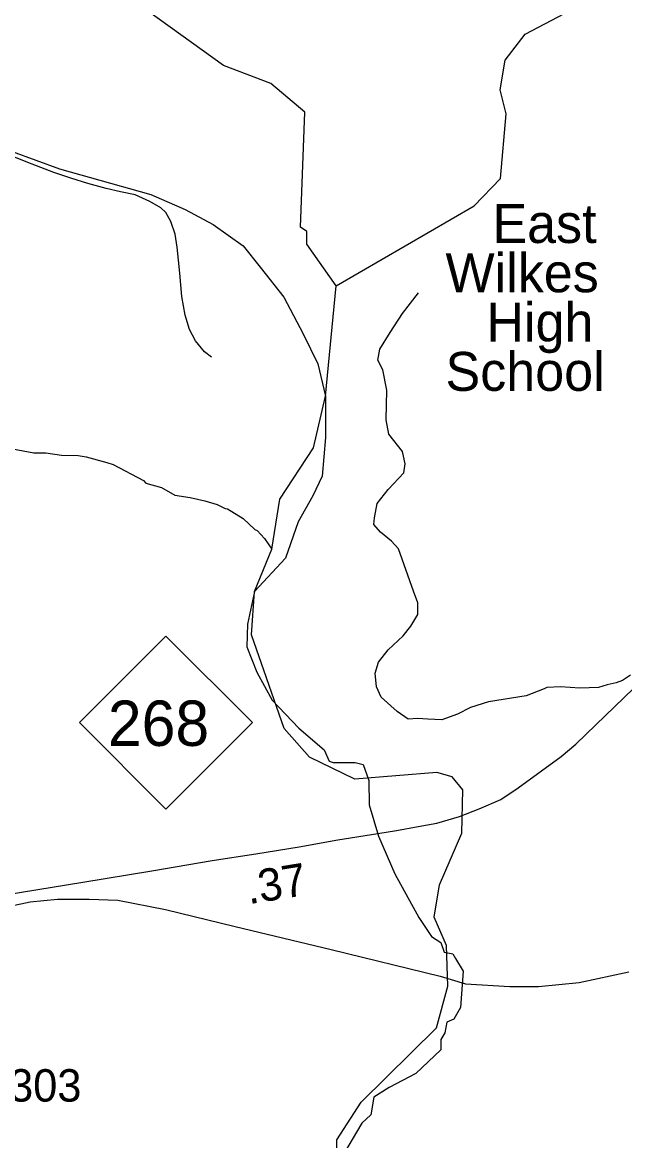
# Model space of a CAD drawing. Extents: x 1248224 to 1454986, y 825081 to 985870.
# Drawn here: x 1428716 to 1431036, y 903479 to 907790 of the extents above; entities that cross this region are included whole.
import ezdxf

# ---------------------------------------------------------------- set-up
doc = ezdxf.new("R2010")
doc.units = 0
for name, color, linetype in [('Exist Boundary Political City Limit New', 7, 'Continuous'), ('Exist Cultural Educational Facility High Label', 7, 'Continuous'), ('Exist Hydrographic Creek Single Shore', 7, 'Continuous'), ('Exist Hydrographic Misc Water Feature', 7, 'Continuous'), ('Exist Railroad Mainline', 7, 'Continuous'), ('Exist Road Non-System Type 51', 7, 'Continuous'), ('Exist Road Primary NC Attributed', 7, 'Continuous'), ('Exist Road Primary NC Mileage Hundredths English Label', 7, 'Continuous'), ('Exist Road Primary NC Shield CELL', 7, 'Continuous'), ('Exist Road Primary NC Shield Number Label', 7, 'Continuous'), ('Exist Road Secondary Type 51 Number Label', 7, 'Continuous'), ('Map Preparation Boundary City Limit Buffer Line', 7, 'Continuous')]:
    doc.layers.add(name, color=color, linetype=linetype)

msp = doc.modelspace()

# ---------------------------------------------------------------- linework, layer by layer
at = {"layer": 'Exist Boundary Political City Limit New'}
for points in [[(1426322.3, 908714.9), (1426512.8, 908527.6), (1426843.6, 908270.1), (1427291, 907981.3), (1428156.8, 907508.4), (1428584.7, 907325.4), (1428858.7, 907225.1), (1429210.9, 907126.8), (1429343.1, 907068.9)], [(1429343.1, 907068.9), (1429450.6, 907011), (1429566.3, 906928.3), (1429632.4, 906845.6), (1429723.3, 906729.8), (1429797.7, 906589.3), (1429854.5, 906473.9), (1429883.5, 906348.6), (1429884.2, 906189.7), (1429870.7, 906040.8), (1429835.5, 905965), (1429778.7, 905864.8), (1429730, 905724), (1429610.5, 905595.6), (1429583.9, 905469.5), (1429581.2, 905382.9), (1429619, 905285.4), (1429678.6, 905177.2), (1429781.4, 905068.9)], [(1429781.4, 905068.9), (1429878.8, 904984.9), (1429897.8, 904941.6), (1429914, 904936.2), (1429997.9, 904936.2), (1430029.2, 904928.3), (1430050.9, 904867.4), (1430052.8, 904773), (1430088.2, 904653.1), (1430151.1, 904507.7), (1430243.4, 904338.6), (1430292.5, 904265.9), (1430327.9, 904242.3), (1430341.6, 904204.9), (1430375, 904199.1), (1430384.9, 904181.4), (1430414.3, 904132.2), (1430404.5, 903992.7), (1430379, 903947.4), (1430351.5, 903935.7), (1430343.6, 903894.4), (1430327.9, 903868.8), (1430327.9, 903829.5), (1430231.6, 903737.1), (1430129.4, 903684.1), (1430070.5, 903646.7), (1430058.7, 903577.9), (1430023.4, 903546.5), (1429936.9, 903399)]]:
    msp.add_lwpolyline(points, dxfattribs=at)
at = {"layer": 'Exist Hydrographic Creek Single Shore'}
msp.add_lwpolyline([(1429931.5, 903248.4), (1429927.5, 903481.6), (1430021.5, 903627.4), (1430311.6, 903913.8), (1430355.6, 904073.7), (1430350.5, 904231.4), (1430302.6, 904340.7), (1430322.6, 904465.1), (1430409.6, 904663.6), (1430412.6, 904831), (1430371.6, 904881), (1430313.5, 904898.6), (1429996.5, 904872.2), (1429822.5, 904957.7), (1429724.5, 905068), (1429598.5, 905428.4), (1429610.5, 905595.6), (1429677.8, 905759.4), (1429708.5, 905951.5), (1429837.5, 906149.1), (1429883.5, 906348.6), (1429924.6, 906774.5)], dxfattribs=at)
at = {"layer": 'Exist Hydrographic Misc Water Feature'}
for points in [[(1429924.6, 906774.5), (1430456.6, 907082.1), (1430558.6, 907188.5), (1430580.5, 907437.6), (1430556.5, 907530), (1430575.6, 907644.4), (1430652.6, 907744.7), (1430804.5, 907823.7), (1430872.5, 907914.2), (1430899.6, 908015.4), (1430890.6, 908406.4), (1430850.6, 908499), (1430751.5, 908543.7), (1430686.5, 908617.3), (1430655.6, 908762.3), (1430396.6, 909148.3), (1430382.5, 909283.3)], [(1429924.6, 906774.5), (1429811.6, 906934.3), (1429812.5, 906983.5), (1429787.6, 907000.4), (1429804.5, 907443.3), (1429673.6, 907554.3), (1429491.5, 907623.6), (1429121.6, 907890.4), (1428836.5, 908254), (1428746.5, 908314.9)], [(1428631.1, 906154.4), (1428759.7, 906130.8), (1428806.6, 906130.5), (1428866.4, 906121.2), (1428930.4, 906119.7), (1428962.3, 906115), (1429041.8, 906093.3), (1429065.6, 906084.8), (1429182.3, 906024.1), (1429192, 906013.9), (1429251.7, 905996.6), (1429303.1, 905967.4), (1429362.8, 905958), (1429418.5, 905944.8), (1429466.3, 905931.7), (1429497.9, 905915.1), (1429505.9, 905914.9), (1429567.1, 905877.5), (1429612.2, 905834.5), (1429620.1, 905830.3), (1429649.4, 905799.6), (1429677.8, 905759.4)]]:
    msp.add_lwpolyline(points, dxfattribs=at)
at = {"layer": 'Exist Railroad Mainline'}
msp.add_lwpolyline([(1428460.6, 904336.4), (1428588.1, 904366.1), (1428746.4, 904399.6), (1428852, 904409.9), (1428973, 904409.9), (1429083.7, 904406), (1429266.9, 904369.9), (1429536, 904304.2), (1429905.5, 904215.3), (1430325.9, 904112.3), (1430423.3, 904082.9), (1430594.6, 904072.6), (1430704.7, 904072.6), (1430861.8, 904088.1), (1431052.3, 904129.3)], dxfattribs=at)
at = {"layer": 'Exist Road Non-System Type 51'}
for points in [[(1428887, 907194.9), (1428837.5, 907211.1), (1428754.1, 907242.6), (1428630.9, 907292.3)], [(1429444.1, 906498.8), (1429418.3, 906519.4), (1429383.1, 906561.9), (1429360, 906606.4), (1429343.1, 906660.8), (1429330.6, 906733.1), (1429322.4, 906823.3), (1429312.2, 906923.5), (1429305.2, 906973.7), (1429288.2, 907022.1), (1429268.8, 907056.5), (1429249.2, 907074.9), (1429207.7, 907099.8), (1429150.1, 907124.9), (1429094.3, 907135.9), (1429038.4, 907149), (1428968.7, 907168.4), (1428903.1, 907189.7), (1428887, 907194.9)], [(1431059.6, 905273.4), (1431027.8, 905252.2), (1431004, 905244.3), (1430969.6, 905236.3), (1430935.2, 905225.7), (1430863.7, 905223.1), (1430789.6, 905228.4), (1430736.7, 905225.7), (1430726.1, 905220.4), (1430657.3, 905194), (1430511.7, 905170.1), (1430442.9, 905148.9), (1430392.6, 905122.4), (1430331.7, 905101.2), (1430278.8, 905103.9), (1430239.1, 905106.5), (1430202, 905103.9), (1430159.7, 905133), (1430098.8, 905188.7), (1430080.3, 905228.4), (1430075, 905281.4), (1430088.2, 905323.7), (1430125.3, 905371.4), (1430183.5, 905424.4), (1430212.6, 905461.5), (1430239.1, 905506.5), (1430239.1, 905551.5), (1430223.2, 905596.6), (1430165, 905760.8), (1430138.5, 905789.9), (1430096.2, 905824.4), (1430069.7, 905853.5), (1430072.3, 905880), (1430082.9, 905935.6), (1430125.3, 905988.6), (1430186.2, 906053.5), (1430191.5, 906087.9), (1430180.9, 906135.6), (1430128, 906201.8), (1430117.4, 906257.4), (1430120.1, 906371.3), (1430104.2, 906450.8), (1430085.7, 906487.9), (1430093.6, 906530.3), (1430133.3, 906593.8), (1430180.9, 906668), (1430241.8, 906746.6)]]:
    msp.add_lwpolyline(points, dxfattribs=at)
at = {"layer": 'Exist Road Primary NC Attributed'}
for points in [[(1430085.2, 904663.3), (1430158, 904674), (1430240.4, 904689.5), (1430312.5, 904702.4), (1430400, 904728.1), (1430475.8, 904757.6), (1430559.5, 904793.7), (1430626.4, 904838.8), (1430792.2, 904959.5), (1430848.9, 905007.2), (1430925.9, 905081.6), (1431142.2, 905291.6)], [(1428172.6, 904341.9), (1428235.3, 904360.1), (1428460.6, 904396.2), (1428712.4, 904436.1), (1428949.3, 904474.8), (1429215.2, 904518.6), (1429447, 904558.5), (1429615.6, 904584.3), (1429783, 904611.3), (1429931.1, 904638.4), (1430085.2, 904663.3)]]:
    msp.add_lwpolyline(points, dxfattribs=at)
at = {"layer": 'Exist Road Primary NC Shield CELL'}
msp.add_lwpolyline([(1428936.3, 905090.2), (1429269.3, 905423.2), (1429602.3, 905090.2), (1429269.3, 904757.2)], close=True, dxfattribs=at)
at = {"layer": 'Map Preparation Boundary City Limit Buffer Line'}
for points in [[(1426322.3, 908714.9), (1426512.8, 908527.6), (1426843.6, 908270.1), (1427291, 907981.3), (1428156.8, 907508.4), (1428584.7, 907325.4), (1428858.7, 907225.1), (1429210.9, 907126.8), (1429343.1, 907068.9)], [(1429343.1, 907068.9), (1429450.6, 907011), (1429566.3, 906928.3), (1429632.4, 906845.6), (1429723.3, 906729.8), (1429797.7, 906589.3), (1429854.5, 906473.9), (1429883.5, 906348.6), (1429884.2, 906189.7), (1429870.7, 906040.8), (1429835.5, 905965), (1429778.7, 905864.8), (1429730, 905724), (1429610.5, 905595.6), (1429583.9, 905469.5), (1429581.2, 905382.9), (1429619, 905285.4), (1429678.6, 905177.2), (1429781.4, 905068.9)], [(1429781.4, 905068.9), (1429878.8, 904984.9), (1429897.8, 904941.6), (1429914, 904936.2), (1429997.9, 904936.2), (1430029.2, 904928.3), (1430050.9, 904867.4), (1430052.8, 904773), (1430088.2, 904653.1), (1430151.1, 904507.7), (1430243.4, 904338.6), (1430292.5, 904265.9), (1430327.9, 904242.3), (1430341.6, 904204.9), (1430375, 904199.1), (1430384.9, 904181.4), (1430414.3, 904132.2), (1430404.5, 903992.7), (1430379, 903947.4), (1430351.5, 903935.7), (1430343.6, 903894.4), (1430327.9, 903868.8), (1430327.9, 903829.5), (1430231.6, 903737.1), (1430129.4, 903684.1), (1430070.5, 903646.7), (1430058.7, 903577.9), (1430023.4, 903546.5), (1429936.9, 903399)]]:
    msp.add_lwpolyline(points, dxfattribs=at)

# ---------------------------------------------------------------- texts
at = {"layer": 'Exist Cultural Educational Facility High Label'}
for s, p in [('East', (1430526.9, 906939.3)), (' Wilkes', (1430290.5, 906749.3)), (' High', (1430448.1, 906559.3)), (' School', (1430290.5, 906369.3))]:
    msp.add_text(s, height=150, dxfattribs=at).set_placement(p)
at = {"layer": 'Exist Road Primary NC Mileage Hundredths English Label'}
msp.add_text('.37', height=125, rotation=9.1839, dxfattribs=at).set_placement((1429588.5, 904390))
at = {"layer": 'Exist Road Primary NC Shield Number Label'}
msp.add_text('268', height=175, dxfattribs=at).set_placement((1429045.4, 905000.5))
at = {"layer": 'Exist Road Secondary Type 51 Number Label'}
msp.add_text('2303', height=125, dxfattribs=at).set_placement((1428571.8, 903629.3))

doc.saveas('drawing.dxf')
